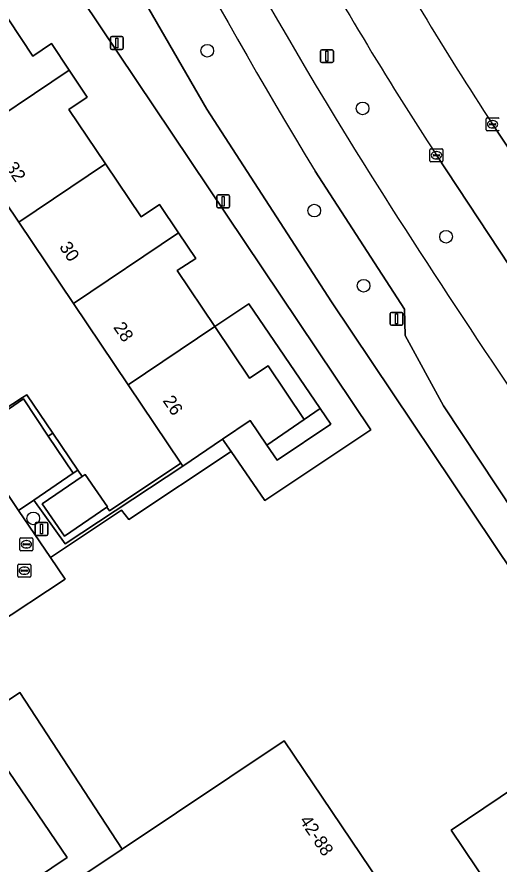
# Model space of a CAD drawing. Extents: x 158793 to 159888, y 384317 to 385256.
# Drawn here: x 159256.8 to 159294, y 384582.6 to 384648 of the extents above; entities that cross this region are included whole.
import ezdxf

# ---------------------------------------------------------------- set-up
doc = ezdxf.new("R2010")
doc.units = 0
for name, color, linetype in [('IMGEO_Berm_groen', 7, 'Continuous'), ('IMGEO_Boom', 7, 'Continuous'), ('IMGEO_Erf', 7, 'Continuous'), ('IMGEO_Fietspad_gesloten', 7, 'Continuous'), ('IMGEO_Groenvoorziening', 7, 'Continuous'), ('IMGEO_Kolk', 7, 'Continuous'), ('IMGEO_Lichtmast', 7, 'Continuous'), ('IMGEO_Pand', 7, 'Continuous'), ('IMGEO_Pand_nummerreeks', 7, 'Continuous'), ('IMGEO_Parkeervlak_open', 7, 'Continuous'), ('IMGEO_Rijbaan_lokaal_gesloten', 7, 'Continuous'), ('IMGEO_Rijbaan_lokaal_open', 7, 'Continuous'), ('IMGEO_Rioolput', 7, 'Continuous'), ('IMGEO_Verkeersbordpaal', 7, 'Continuous'), ('IMGEO_Voetpad_gesloten', 7, 'Continuous'), ('IMGEO_Voetpad_open', 7, 'Continuous')]:
    doc.layers.add(name, color=color, linetype=linetype)

msp = doc.modelspace()

# ---------------------------------------------------------------- linework, layer by layer
at = {"layer": 'IMGEO_Berm_groen'}
for points in [[(159293.488, 384639.753), (159305.049, 384622.346), (159315.096, 384607.254), (159316.943, 384604.588)], [(159306.439, 384611.2), (159300.489, 384620.2), (159289.161, 384637.36)]]:
    msp.add_lwpolyline(points, dxfattribs=at)
for centre, radius, start, end in [((159630.764, 384851.923), 408.524, 204.99165, 211.63886), ((159555.452, 384810.251), 312.561, 209.34732, 213.05794), ((159551.919, 384807.994), 313.301, 209.08982, 212.99951), ((159792.216, 384955.952), 600.562, 212.008607, 215.107296)]:
    msp.add_arc(centre, radius, start, end, dxfattribs=at)
at = {"layer": 'IMGEO_Boom'}
for centre in [(159271.476, 384645.428), (159283.463, 384640.981), (159279.728, 384633.083), (159289.904, 384631.069), (159283.542, 384627.277), (159258.055, 384609.309)]:
    msp.add_circle(centre, 0.489, dxfattribs=at)
at = {"layer": 'IMGEO_Erf'}
msp.add_lwpolyline([(159255.736, 384617.668), (159257.223, 384618.645), (159257.551, 384618.86), (159259.555, 384615.897), (159261.489, 384613.036), (159261.819, 384612.549), (159262.047, 384612.707), (159263.773, 384610.205), (159263.721, 384610.169), (159263.941, 384609.882), (159269.44, 384613.576), (159265.367, 384619.635), (159261.146, 384625.915), (159256.926, 384632.195), (159252.705, 384638.476)], dxfattribs=at)
at = {"layer": 'IMGEO_Fietspad_gesloten'}
for points in [[(159316.943, 384604.588), (159315.096, 384607.254), (159305.049, 384622.346), (159293.488, 384639.753)], [(159289.161, 384637.36), (159300.489, 384620.2), (159306.439, 384611.2)]]:
    msp.add_lwpolyline(points, dxfattribs=at)
for centre, radius, start, end in [((159555.452, 384810.251), 312.561, 209.34732, 213.05794), ((159551.919, 384807.994), 313.301, 209.08982, 212.99951)]:
    msp.add_arc(centre, radius, start, end, dxfattribs=at)
at = {"layer": 'IMGEO_Groenvoorziening'}
for points in [[(159201.289, 384776.877), (159195.743, 384773.179), (159198.516, 384769.05), (159229.19, 384723.379), (159224.283, 384720.074), (159251.833, 384678.94), (159253.112, 384675.993), (159259.952, 384661.651), (159264.67, 384652.66), (159271.444, 384640.927), (159281.072, 384626.042), (159295.14, 384605.026), (159302.978, 384593.779), (159290.294, 384585.213), (159293.251, 384580.83)], [(159245.073, 384674.375), (159284.084, 384616.156), (159275.927, 384610.681), (159273.311, 384614.477), (159265.419, 384609.219), (159264.866, 384609.954), (159259.381, 384606.275), (159260.51, 384604.607), (159254.969, 384600.946), (159255.845, 384599.623), (159254.824, 384599.006), (159227.4, 384580.648), (159223.505, 384586.498), (159223.273, 384586.343), (159218.681, 384593.177), (159217.583, 384592.512), (159220.423, 384588.255), (159209.629, 384581), (159206.819, 384585.213), (159203.401, 384582.912), (159198.891, 384579.876)], [(159295.14, 384605.026), (159281.072, 384626.042), (159271.444, 384640.927), (159264.67, 384652.66)], [(159298.659, 384572.814), (159313.353, 384583.489), (159311.72, 384586.302), (159309.591, 384589.981), (159304.369, 384599.113), (159303.127, 384600.137), (159300.255, 384602.323), (159299.303, 384603.499), (159289.702, 384618.005), (159286.733, 384623.441), (159286.687, 384625.476), (159279.801, 384636.13)], [(159242.691, 384586.237), (159241.692, 384587.769), (159247.59, 384591.694), (159248.575, 384590.183), (159257.026, 384595.85), (159264.913, 384583.752), (159277.399, 384592.138), (159286.257, 384578.984), (159286.133, 384578.901), (159294.892, 384565.894), (159262.678, 384544.258), (159259.822, 384548.509), (159259.697, 384548.426), (159257.475, 384546.941), (159253.387, 384544.208), (159252.964, 384543.926), (159252.893, 384543.878), (159259.749, 384533.873), (159262.59, 384535.774), (159262.993, 384535.164), (159312.028, 384567.885), (159313.543, 384565.466)], [(159293.251, 384580.83), (159290.294, 384585.213), (159302.978, 384593.779)]]:
    msp.add_lwpolyline(points, dxfattribs=at)
for points in [[(159274.674, 384625.893), (159272.057, 384624.131), (159274.744, 384620.128), (159276.171, 384621.097), (159278.961, 384616.948), (159280.198, 384617.788)], [(159252.31, 384619.977), (159250.593, 384622.522), (159250.062, 384623.307), (159249.647, 384623.025), (159254.214, 384616.444), (159257.291, 384618.543), (159259.212, 384615.668), (159259.555, 384615.897), (159257.551, 384618.86), (159257.223, 384618.645), (159255.736, 384617.668), (159255.223, 384618.394), (159253.956, 384617.538)], [(159281.01, 384616.597), (159280.198, 384617.788), (159278.961, 384616.948), (159276.077, 384614.965), (159276.865, 384613.804)], [(159258.093, 384610.72), (159256.915, 384609.917), (159259.381, 384606.275), (159264.866, 384609.954), (159265.419, 384609.219), (159273.311, 384614.477), (159272.655, 384615.428), (159269.588, 384613.355), (159260.5, 384607.336)], [(159269.588, 384613.355), (159269.44, 384613.576), (159263.941, 384609.882), (159263.721, 384610.169), (159260.461, 384607.927), (159258.746, 384610.423), (159261.819, 384612.549), (159261.489, 384613.036), (159261.132, 384612.792), (159258.093, 384610.72), (159260.5, 384607.336)], [(159260.665, 384583.121), (159255.299, 384590.989), (159237.929, 384579.369), (159243.268, 384571.401)]]:
    msp.add_lwpolyline(points, close=True, dxfattribs=at)
msp.add_arc((159681.434, 384879.243), 469.481, 205.41684, 211.18697, dxfattribs=at)
at = {"layer": 'IMGEO_Kolk'}
for p, q in [((159292.987, 384639.327), (159292.987, 384640.179)), ((159293.062, 384640.253), (159293.914, 384640.253)), ((159293.246, 384639.747), (159293.246, 384639.759)), ((159293.684, 384639.71), (159293.286, 384639.71)), ((159293.289, 384639.796), (159293.687, 384639.796)), ((159293.475, 384640.033), (159293.5, 384640.033)), ((159293.73, 384639.759), (159293.73, 384639.747)), ((159293.914, 384639.253), (159293.062, 384639.253)), ((159293.498, 384639.473), (159293.473, 384639.473)), ((159288.66, 384636.934), (159288.66, 384637.786)), ((159288.735, 384637.86), (159289.587, 384637.86)), ((159289.661, 384637.786), (159289.661, 384636.934)), ((159288.919, 384637.354), (159288.919, 384637.366)), ((159289.357, 384637.317), (159288.959, 384637.317)), ((159288.962, 384637.403), (159289.36, 384637.403)), ((159289.148, 384637.64), (159289.173, 384637.64)), ((159289.403, 384637.366), (159289.403, 384637.354)), ((159289.587, 384636.86), (159288.735, 384636.86)), ((159289.171, 384637.08), (159289.146, 384637.08)), ((159257.024, 384606.883), (159257.024, 384607.735)), ((159257.099, 384607.809), (159257.951, 384607.809)), ((159258.025, 384607.735), (159258.025, 384606.883)), ((159257.283, 384607.303), (159257.283, 384607.315)), ((159257.721, 384607.266), (159257.323, 384607.266)), ((159257.326, 384607.352), (159257.724, 384607.352)), ((159257.535, 384607.029), (159257.51, 384607.029)), ((159257.512, 384607.589), (159257.537, 384607.589)), ((159257.767, 384607.315), (159257.767, 384607.303)), ((159257.951, 384606.809), (159257.099, 384606.809))]:
    msp.add_line(p, q, dxfattribs=at)
for points in [[(159292.987, 384639.327), (159292.987, 384640.179)], [(159293.062, 384640.253), (159293.914, 384640.253)], [(159293.914, 384639.253), (159293.062, 384639.253)], [(159288.66, 384636.934), (159288.66, 384637.786)], [(159288.735, 384637.86), (159289.587, 384637.86)], [(159289.661, 384637.786), (159289.661, 384636.934)], [(159289.587, 384636.86), (159288.735, 384636.86)], [(159257.024, 384606.883), (159257.024, 384607.735)], [(159257.099, 384607.809), (159257.951, 384607.809)], [(159258.025, 384607.735), (159258.025, 384606.883)], [(159257.951, 384606.809), (159257.099, 384606.809)]]:
    msp.add_lwpolyline(points, dxfattribs=at)
for centre, radius, start, end in [((159293.064, 384640.177), 0.0765, 91.55205, 178.44795), ((159293.064, 384640.177), 0.0765, 91.55205, 178.44795), ((159293.286, 384639.756), 0.0403, 85.87752, 175.75265), ((159293.283, 384639.746), 0.0366, 178.93798, 274.71019), ((159293.687, 384639.753), 0.043, 264.86636, 352.45326), ((159293.691, 384639.758), 0.0386, 1.73085, 96.63898), ((159293.912, 384640.177), 0.0765, 1.55205, 88.44795), ((159293.912, 384640.177), 0.0765, 1.55205, 88.44795), ((159293.064, 384639.329), 0.0765, 181.55205, 268.44795), ((159293.064, 384639.329), 0.0765, 181.55205, 268.44795), ((159293.912, 384639.329), 0.0765, 271.55205, 358.44795), ((159293.912, 384639.329), 0.0765, 271.55205, 358.44795), ((159288.737, 384637.784), 0.0765, 91.55205, 178.44795), ((159288.737, 384637.784), 0.0765, 91.55205, 178.44795), ((159289.585, 384637.784), 0.0765, 1.55205, 88.44795), ((159289.585, 384637.784), 0.0765, 1.55205, 88.44795), ((159288.959, 384637.363), 0.0403, 85.87752, 175.75265), ((159288.956, 384637.353), 0.0366, 178.93798, 274.71019), ((159289.36, 384637.36), 0.043, 264.86636, 352.45326), ((159289.364, 384637.365), 0.0386, 1.73085, 96.63898), ((159288.737, 384636.936), 0.0765, 181.55205, 268.44795), ((159288.737, 384636.936), 0.0765, 181.55205, 268.44795), ((159289.585, 384636.936), 0.0765, 271.55205, 358.44795), ((159289.585, 384636.936), 0.0765, 271.55205, 358.44795), ((159257.101, 384607.733), 0.0765, 91.55205, 178.44795), ((159257.101, 384607.733), 0.0765, 91.55205, 178.44795), ((159257.949, 384607.733), 0.0765, 1.55205, 88.44795), ((159257.949, 384607.733), 0.0765, 1.55205, 88.44795), ((159257.323, 384607.312), 0.0403, 85.87752, 175.75265), ((159257.32, 384607.302), 0.0366, 178.93798, 274.71019), ((159257.724, 384607.309), 0.043, 264.86636, 352.45326), ((159257.728, 384607.314), 0.0386, 1.73085, 96.63898), ((159257.101, 384606.885), 0.0765, 181.55205, 268.44795), ((159257.101, 384606.885), 0.0765, 181.55205, 268.44795), ((159257.949, 384606.885), 0.0765, 271.55205, 358.44795), ((159257.949, 384606.885), 0.0765, 271.55205, 358.44795)]:
    msp.add_arc(centre, radius, start, end, dxfattribs=at)
for centre, major_axis, ratio, start_param, end_param in [((159293.474, 384639.753), (-0.387, 0.002), 0.722429, 4.712389, 7.853982), ((159293.499, 384639.753), (-0.39, 0.002), 0.717154, 1.570796, 4.712389), ((159289.147, 384637.36), (-0.387, 0.002), 0.722429, 4.712389, 7.853982), ((159289.172, 384637.36), (-0.39, 0.002), 0.717154, 1.570796, 4.712389), ((159257.511, 384607.309), (-0.387, 0.002), 0.722429, 4.712389, 7.853982), ((159257.536, 384607.309), (-0.39, 0.002), 0.717154, 1.570796, 4.712389)]:
    msp.add_ellipse(centre, major_axis=major_axis, ratio=ratio, start_param=start_param, end_param=end_param, dxfattribs=at)
at = {"layer": 'IMGEO_Lichtmast'}
for p, q in [((159264.007, 384645.63), (159264.007, 384646.43)), ((159264.007, 384646.43), (159264.007, 384645.63)), ((159264.107, 384646.53), (159264.897, 384646.53)), ((159264.897, 384646.53), (159264.107, 384646.53)), ((159264.997, 384646.43), (159264.997, 384645.63)), ((159264.997, 384645.63), (159264.997, 384646.43)), ((159264.897, 384645.53), (159264.107, 384645.53)), ((159264.107, 384645.53), (159264.897, 384645.53)), ((159280.215, 384644.611), (159280.215, 384645.411)), ((159280.215, 384645.411), (159280.215, 384644.611)), ((159280.315, 384645.511), (159281.105, 384645.511)), ((159281.105, 384645.511), (159280.315, 384645.511)), ((159281.205, 384645.411), (159281.205, 384644.611)), ((159281.205, 384644.611), (159281.205, 384645.411)), ((159281.105, 384644.511), (159280.315, 384644.511)), ((159280.315, 384644.511), (159281.105, 384644.511)), ((159272.213, 384633.393), (159272.213, 384634.193)), ((159272.213, 384634.193), (159272.213, 384633.393)), ((159272.313, 384634.293), (159273.103, 384634.293)), ((159273.103, 384634.293), (159272.313, 384634.293)), ((159273.203, 384634.193), (159273.203, 384633.393)), ((159273.203, 384633.393), (159273.203, 384634.193)), ((159273.103, 384633.293), (159272.313, 384633.293)), ((159272.313, 384633.293), (159273.103, 384633.293)), ((159258.286, 384608.994), (159259.076, 384608.994)), ((159259.076, 384608.994), (159258.286, 384608.994)), ((159258.186, 384608.094), (159258.186, 384608.894)), ((159258.186, 384608.894), (159258.186, 384608.094)), ((159259.176, 384608.894), (159259.176, 384608.094)), ((159259.176, 384608.094), (159259.176, 384608.894)), ((159259.076, 384607.994), (159258.286, 384607.994)), ((159258.286, 384607.994), (159259.076, 384607.994))]:
    msp.add_line(p, q, dxfattribs=at)
for points in [[(159264.427, 384646.405), (159264.577, 384646.405), (159264.577, 384645.655), (159264.427, 384645.655), (159264.427, 384646.405)], [(159280.635, 384645.386), (159280.785, 384645.386), (159280.785, 384644.636), (159280.635, 384644.636), (159280.635, 384645.386)], [(159272.633, 384634.168), (159272.783, 384634.168), (159272.783, 384633.418), (159272.633, 384633.418), (159272.633, 384634.168)], [(159258.606, 384608.869), (159258.756, 384608.869), (159258.756, 384608.119), (159258.606, 384608.119), (159258.606, 384608.869)]]:
    msp.add_lwpolyline(points, dxfattribs=at)
for centre, start, end in [((159264.107, 384646.43), 90, 180), ((159264.107, 384646.43), 90, 180), ((159264.897, 384646.43), 0, 90), ((159264.897, 384646.43), 360, 90), ((159264.107, 384645.63), 180, 270), ((159264.107, 384645.63), 180, 270), ((159264.897, 384645.63), 270, 0), ((159264.897, 384645.63), 270, 0), ((159280.315, 384645.411), 90, 180), ((159280.315, 384645.411), 90, 180), ((159281.105, 384645.411), 0, 90), ((159281.105, 384645.411), 360, 90), ((159280.315, 384644.611), 180, 270), ((159280.315, 384644.611), 180, 270), ((159281.105, 384644.611), 270, 0), ((159281.105, 384644.611), 270, 0), ((159272.313, 384634.193), 90, 180), ((159272.313, 384634.193), 90, 180), ((159273.103, 384634.193), 0, 90), ((159273.103, 384634.193), 360, 90), ((159272.313, 384633.393), 180, 270), ((159272.313, 384633.393), 180, 270), ((159273.103, 384633.393), 270, 0), ((159273.103, 384633.393), 270, 0), ((159258.286, 384608.894), 90, 180), ((159258.286, 384608.894), 90, 180), ((159259.076, 384608.894), 0, 90), ((159259.076, 384608.894), 360, 90), ((159258.286, 384608.094), 180, 270), ((159258.286, 384608.094), 180, 270), ((159259.076, 384608.094), 270, 0), ((159259.076, 384608.094), 270, 0)]:
    msp.add_arc(centre, 0.1, start, end, dxfattribs=at)
at = {"layer": 'IMGEO_Pand'}
for points in [[(159260.821, 384643.93), (159259.45, 384645.984), (159258.011, 384645.015), (159255.177, 384649.253), (159248.484, 384644.756), (159252.705, 384638.476)], [(159260.784, 384640.883), (159262.22, 384641.834), (159260.821, 384643.93), (159252.705, 384638.476), (159256.926, 384632.195), (159263.613, 384636.69)], [(159267.798, 384633.543), (159266.38, 384632.59), (159263.613, 384636.69), (159256.926, 384632.195), (159261.146, 384625.915), (159269.26, 384631.368)], [(159269.148, 384628.467), (159270.594, 384629.384), (159269.26, 384631.368), (159261.146, 384625.915), (159265.367, 384619.635), (159272.057, 384624.131)], [(159276.171, 384621.097), (159274.744, 384620.128), (159272.057, 384624.131), (159265.367, 384619.635), (159269.44, 384613.576), (159269.588, 384613.355), (159272.655, 384615.428), (159274.774, 384616.86), (159276.077, 384614.965), (159278.961, 384616.948)], [(159262.047, 384612.707), (159261.819, 384612.549), (159258.746, 384610.423), (159260.461, 384607.927), (159263.721, 384610.169), (159263.773, 384610.205)], [(159286.133, 384578.901), (159286.257, 384578.984), (159277.399, 384592.138), (159264.913, 384583.752), (159259, 384579.781), (159259.088, 384579.659), (159259.159, 384579.552), (159259.03, 384579.466), (159261.674, 384575.497), (159261.803, 384575.583), (159268.713, 384580.196), (159274.278, 384571.808), (159274.322, 384571.838), (159274.409, 384571.709), (159274.72, 384571.248)]]:
    msp.add_lwpolyline(points, close=True, dxfattribs=at)
at = {"layer": 'IMGEO_Parkeervlak_open'}
msp.add_lwpolyline([(159259.212, 384615.668), (159257.291, 384618.543), (159254.214, 384616.444), (159253.077, 384615.668), (159256.915, 384609.917), (159258.093, 384610.72), (159261.132, 384612.792)], close=True, dxfattribs=at)
at = {"layer": 'IMGEO_Rijbaan_lokaal_gesloten'}
msp.add_lwpolyline([(159279.801, 384636.13), (159286.687, 384625.476), (159286.733, 384623.441), (159289.702, 384618.005), (159299.303, 384603.499), (159300.255, 384602.323), (159303.127, 384600.137), (159304.369, 384599.113), (159309.591, 384589.981), (159311.72, 384586.302), (159313.353, 384583.489), (159315.446, 384580.104), (159318.278, 384575.814)], dxfattribs=at)
for centre, radius, start, end in [((159630.764, 384851.923), 408.524, 204.99165, 211.63886), ((159681.434, 384879.243), 469.481, 205.41684, 211.18697), ((159792.216, 384955.952), 600.562, 212.008607, 215.107296)]:
    msp.add_arc(centre, radius, start, end, dxfattribs=at)
at = {"layer": 'IMGEO_Rijbaan_lokaal_open'}
msp.add_lwpolyline([(159218.072, 384655.9), (159243.588, 384617.955), (159242.779, 384617.418), (159243.491, 384616.357), (159245.904, 384612.649), (159246.451, 384611.86), (159247.324, 384612.413), (159250.201, 384608.125), (159249.423, 384607.579), (159250.301, 384606.314), (159251.049, 384606.865), (159254.969, 384600.946), (159260.51, 384604.607), (159259.381, 384606.275), (159256.915, 384609.917), (159253.077, 384615.668), (159248.597, 384622.31), (159244.685, 384628.162), (159240.152, 384634.812), (159236.261, 384640.688), (159231.807, 384647.301), (159227.961, 384653.066)], dxfattribs=at)
at = {"layer": 'IMGEO_Rioolput'}
for p, q in [((159256.862, 384604.841), (159256.862, 384605.693)), ((159256.937, 384605.767), (159257.789, 384605.767)), ((159257.863, 384605.693), (159257.863, 384604.841)), ((159257.121, 384605.261), (159257.121, 384605.273)), ((159257.559, 384605.224), (159257.161, 384605.224)), ((159257.164, 384605.31), (159257.562, 384605.31)), ((159257.35, 384605.547), (159257.375, 384605.547)), ((159257.605, 384605.273), (159257.605, 384605.261)), ((159257.789, 384604.767), (159256.937, 384604.767)), ((159257.373, 384604.987), (159257.348, 384604.987))]:
    msp.add_line(p, q, dxfattribs=at)
for points in [[(159256.862, 384604.841), (159256.862, 384605.693)], [(159256.937, 384605.767), (159257.789, 384605.767)], [(159257.863, 384605.693), (159257.863, 384604.841)], [(159257.789, 384604.767), (159256.937, 384604.767)]]:
    msp.add_lwpolyline(points, dxfattribs=at)
for centre, radius, start, end in [((159256.939, 384605.691), 0.0765, 91.55205, 178.44795), ((159256.939, 384605.691), 0.0765, 91.55205, 178.44795), ((159257.787, 384605.691), 0.0765, 1.55205, 88.44795), ((159257.787, 384605.691), 0.0765, 1.55205, 88.44795), ((159257.161, 384605.27), 0.0403, 85.87752, 175.75265), ((159257.158, 384605.26), 0.0366, 178.93798, 274.71019), ((159257.562, 384605.267), 0.043, 264.86636, 352.45326), ((159257.566, 384605.272), 0.0386, 1.73085, 96.63898), ((159256.939, 384604.843), 0.0765, 181.55205, 268.44795), ((159256.939, 384604.843), 0.0765, 181.55205, 268.44795), ((159257.787, 384604.843), 0.0765, 271.55205, 358.44795), ((159257.787, 384604.843), 0.0765, 271.55205, 358.44795)]:
    msp.add_arc(centre, radius, start, end, dxfattribs=at)
for centre, major_axis, ratio, start_param, end_param in [((159257.349, 384605.267), (-0.387, 0.002), 0.722429, 4.712389, 7.853982), ((159257.374, 384605.267), (-0.39, 0.002), 0.717154, 1.570796, 4.712389)]:
    msp.add_ellipse(centre, major_axis=major_axis, ratio=ratio, start_param=start_param, end_param=end_param, dxfattribs=at)
at = {"layer": 'IMGEO_Verkeersbordpaal'}
for p, q in [((159285.587, 384624.323), (159285.587, 384625.123)), ((159285.587, 384625.123), (159285.587, 384624.323)), ((159285.687, 384625.223), (159286.477, 384625.223)), ((159286.477, 384625.223), (159285.687, 384625.223)), ((159286.577, 384625.123), (159286.577, 384624.323)), ((159286.577, 384624.323), (159286.577, 384625.123)), ((159286.477, 384624.223), (159285.687, 384624.223)), ((159285.687, 384624.223), (159286.477, 384624.223))]:
    msp.add_line(p, q, dxfattribs=at)
msp.add_lwpolyline([(159286.007, 384625.098), (159286.157, 384625.098), (159286.157, 384624.348), (159286.007, 384624.348), (159286.007, 384625.098)], dxfattribs=at)
for centre, start, end in [((159285.687, 384625.123), 90, 180), ((159285.687, 384625.123), 90, 180), ((159286.477, 384625.123), 0, 90), ((159286.477, 384625.123), 360, 90), ((159285.687, 384624.323), 180, 270), ((159285.687, 384624.323), 180, 270), ((159286.477, 384624.323), 270, 0), ((159286.477, 384624.323), 270, 0)]:
    msp.add_arc(centre, 0.1, start, end, dxfattribs=at)
at = {"layer": 'IMGEO_Voetpad_gesloten'}
msp.add_lwpolyline([(159259, 384579.781), (159264.913, 384583.752), (159257.026, 384595.85), (159248.575, 384590.183), (159247.59, 384591.694), (159241.692, 384587.769), (159242.691, 384586.237), (159228.726, 384576.872), (159223.666, 384584.415), (159208.686, 384574.19)], dxfattribs=at)
msp.add_lwpolyline([(159255.299, 384590.989), (159260.665, 384583.121), (159243.268, 384571.401), (159237.929, 384579.369)], close=True, dxfattribs=at)
at = {"layer": 'IMGEO_Voetpad_open'}
for points in [[(159274.674, 384625.893), (159280.198, 384617.788), (159281.01, 384616.597), (159276.865, 384613.804), (159276.077, 384614.965), (159274.774, 384616.86), (159272.655, 384615.428), (159273.311, 384614.477), (159275.927, 384610.681), (159284.084, 384616.156), (159245.073, 384674.375), (159251.833, 384678.94), (159224.283, 384720.074)], [(159255.177, 384649.253), (159258.011, 384645.015), (159259.45, 384645.984), (159260.821, 384643.93), (159262.22, 384641.834), (159260.784, 384640.883), (159263.613, 384636.69), (159266.38, 384632.59), (159267.798, 384633.543), (159269.26, 384631.368), (159270.594, 384629.384), (159269.148, 384628.467), (159272.057, 384624.131), (159274.674, 384625.893)]]:
    msp.add_lwpolyline(points, dxfattribs=at)
msp.add_lwpolyline([(159259.555, 384615.897), (159259.212, 384615.668), (159261.132, 384612.792), (159261.489, 384613.036)], close=True, dxfattribs=at)

# ---------------------------------------------------------------- texts
at = {"layer": 'IMGEO_Pand_nummerreeks'}
for s, rotation, p in [('32', 303.9017, (159255.882, 384636.437)), ('30', 303.9017, (159260.023, 384630.276)), ('28', 303.9017, (159264.194, 384624.07)), ('26', 303.9017, (159268.008, 384618.395)), ('42-88', 303.75846, (159278.55, 384585.968))]:
    msp.add_text(s, height=1, rotation=rotation, dxfattribs=at).set_placement(p)

doc.saveas('drawing.dxf')
